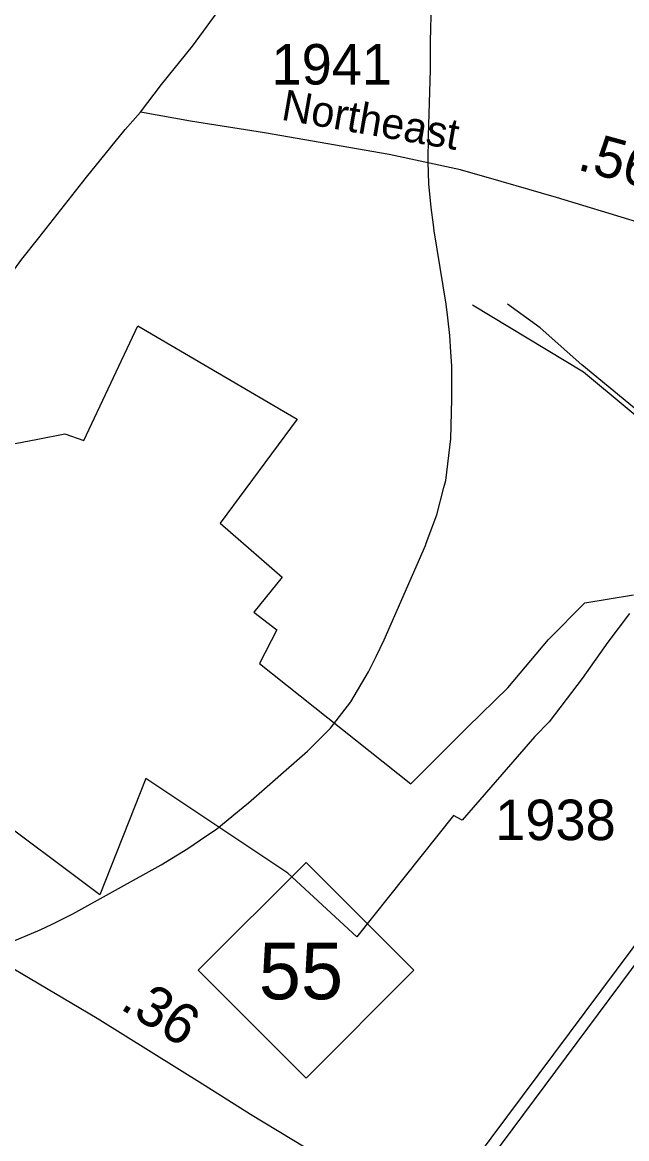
# Model space of a CAD drawing. Extents: x 2206922 to 2357709, y 510027 to 673830.
# Drawn here: x 2280832 to 2282697, y 532331 to 535777 of the extents above; entities that cross this region are included whole.
import ezdxf

# ---------------------------------------------------------------- set-up
doc = ezdxf.new("R2010")
doc.units = 0
for name, color, linetype in [('Exist Boundary Political City Limit New', 7, 'Continuous'), ('Exist Hydrographic Misc Water Feature', 7, 'Continuous'), ('Exist Railroad Mainline', 7, 'Continuous'), ('Exist Road Primary NC Attributed', 7, 'Continuous'), ('Exist Road Primary NC Service Mileage Hundredths English Label', 7, 'Continuous'), ('Exist Road Primary NC Shield CELL', 7, 'Continuous'), ('Exist Road Primary NC Shield Number Label', 7, 'Continuous'), ('Exist Road Primary US Attributed', 7, 'Continuous'), ('Exist Road Secondary Mileage Hundredths English Label', 7, 'Continuous'), ('Exist Road Secondary Type 51 Attributed', 7, 'Continuous'), ('Exist Road Secondary Type 51 Label', 7, 'Continuous'), ('Exist Road Secondary Type 51 Number Label', 7, 'Continuous'), ('Map Preparation Boundary City Limit Buffer Line', 7, 'Continuous')]:
    doc.layers.add(name, color=color, linetype=linetype)

msp = doc.modelspace()

# ---------------------------------------------------------------- linework, layer by layer
at = {"layer": 'Exist Boundary Political City Limit New'}
for points in [[(2280787.8, 534472.9), (2280879.5, 534489.6), (2280963, 534506.3), (2281021.2, 534485.4), (2281188.2, 534840.1), (2281680.2, 534552.2), (2281442.5, 534230.9), (2281634.2, 534064.1), (2281546.8, 533955.6), (2281617.8, 533901.4), (2281563.5, 533797.1), (2282030.5, 533425.8), (2282205.5, 533600.9), (2282330.8, 533721.9), (2282455.8, 533872.1), (2282568.5, 533984.8), (2282718.5, 534009.8)], [(2282706, 533951.4), (2282639.2, 533863.8), (2282560, 533751.1)], [(2282560, 533751.1), (2282457.8, 533617.3), (2282413.2, 533571.7), (2282189, 533313.7), (2282162.5, 533328.2), (2281863.8, 532954.2), (2281651, 533150.4), (2281213.2, 533442.4), (2281071.2, 533083.6), (2280712.8, 533350.6), (2280600.2, 533238), (2280316.5, 532945.9), (2279983, 532524.6), (2281542.5, 531406.4), (2281125.5, 530843.2), (2282080.5, 530839), (2282230.8, 530359.2), (2282818.5, 530313.3)]]:
    msp.add_lwpolyline(points, dxfattribs=at)
at = {"layer": 'Exist Hydrographic Misc Water Feature'}
for p, q in [((2282103, 535133.5), (2282100.7, 535151.8)), ((2282075.9, 534161.8), (2282078.4, 534168.5)), ((2281782.7, 533598.2), (2281846, 533679.3))]:
    msp.add_line(p, q, dxfattribs=at)
for points in [[(2282092.9, 535756.4), (2282093.7, 535798.3), (2282103.8, 535879.1), (2282123.9, 535966.1), (2282139.5, 536015.1)], [(2282092.9, 535756.4), (2282093.7, 535798.3), (2282103.8, 535879.1), (2282123.9, 535966.1), (2282139.5, 536015.1)], [(2282091.9, 535665.2), (2282091.9, 535719.1), (2282092.9, 535756.4)], [(2282091.9, 535665.2), (2282091.9, 535719.1), (2282092.9, 535756.4)], [(2282087, 535277.8), (2282084.9, 535346.1), (2282085.7, 535426), (2282091.9, 535630.6), (2282091.9, 535665.2)], [(2282087, 535277.8), (2282084.9, 535346.1), (2282085.7, 535426), (2282091.9, 535630.6), (2282091.9, 535665.2)], [(2282100.7, 535151.8), (2282093.9, 535204.9), (2282087, 535277.8)], [(2282100.7, 535151.8), (2282093.9, 535204.9), (2282087, 535277.8)], [(2282144.8, 534864.2), (2282140.1, 534906.9), (2282103, 535133.5)], [(2282144.8, 534864.2), (2282140.1, 534906.9), (2282103, 535133.5)], [(2281654.9, 531268.5), (2281831.1, 531202.5), (2282348, 531106.9), (2282888.9, 531128.8), (2283288, 531291.3), (2283609.1, 531684.9), (2283836.1, 532287.1), (2283846.9, 532877.2), (2283761, 533226.5), (2283633.1, 533534.1), (2283346, 533972.8), (2283085, 534263.4), (2282563.9, 534696.9), (2282220.9, 534903.9)], [(2283687, 533384.7), (2283664.6, 533424.5), (2283613.8, 533541.9), (2283536.5, 533683.2), (2283487.7, 533754.7), (2283440.9, 533836.2), (2283364, 533949.4), (2283305.2, 534022.8), (2283206.6, 534127.8), (2283123.5, 534223), (2283044.8, 534304.2), (2282958, 534395.3), (2282863.3, 534474.4), (2282756.7, 534557.3), (2282559.2, 534719.4), (2282430.2, 534834.1), (2282329.5, 534907.1)], [(2282154.8, 534758.1), (2282150.9, 534810.4), (2282144.8, 534864.2)], [(2282154.8, 534758.1), (2282150.9, 534810.4), (2282144.8, 534864.2)], [(2282157.9, 534613.4), (2282157.9, 534716.3), (2282154.8, 534758.1)], [(2282157.9, 534613.4), (2282157.9, 534716.3), (2282154.8, 534758.1)], [(2282133.3, 534340.7), (2282139.1, 534362.4), (2282154.2, 534491.2), (2282157.9, 534613.4)], [(2282133.3, 534340.7), (2282139.1, 534362.4), (2282154.2, 534491.2), (2282157.9, 534613.4)], [(2282078.4, 534168.5), (2282111, 534256.1), (2282133.3, 534340.7)], [(2282078.4, 534168.5), (2282111, 534256.1), (2282133.3, 534340.7)], [(2281923.7, 533819.6), (2281948.8, 533870.8), (2282075.9, 534161.8)], [(2281923.7, 533819.6), (2281948.8, 533870.8), (2282075.9, 534161.8)], [(2281846, 533679.3), (2281900, 533771.7), (2281923.7, 533819.6)], [(2281846, 533679.3), (2281900, 533771.7), (2281923.7, 533819.6)], [(2281513.6, 533353.9), (2281530, 533367.4), (2281711.9, 533526.9), (2281782.7, 533598.2)], [(2281513.6, 533353.9), (2281530, 533367.4), (2281711.9, 533526.9), (2281782.7, 533598.2)], [(2281382, 533252.8), (2281432, 533286.9), (2281513.6, 533353.9)], [(2281382, 533252.8), (2281432, 533286.9), (2281513.6, 533353.9)], [(2280924.1, 532993.3), (2280987.7, 533025), (2281259.8, 533176.2), (2281343, 533226.2), (2281382, 533252.8)], [(2280924.1, 532993.3), (2280987.7, 533025), (2281259.8, 533176.2), (2281343, 533226.2), (2281382, 533252.8)], [(2280161.9, 532846.4), (2280312, 532855.7), (2280435.9, 532869.5), (2280621.9, 532892.8), (2280701, 532907.3), (2280782, 532931.5), (2280887, 532974.9), (2280924.1, 532993.3)], [(2280161.9, 532846.4), (2280312, 532855.7), (2280435.9, 532869.5), (2280621.9, 532892.8), (2280701, 532907.3), (2280782, 532931.5), (2280887, 532974.9), (2280924.1, 532993.3)]]:
    msp.add_lwpolyline(points, dxfattribs=at)
at = {"layer": 'Exist Railroad Mainline'}
msp.add_lwpolyline([(2284110.5, 534734.3), (2283441.2, 533834.1), (2282177.9, 532137), (2282115.6, 532054.8)], dxfattribs=at)
at = {"layer": 'Exist Road Primary NC Attributed'}
msp.add_lwpolyline([(2282085.1, 532073.2), (2281536, 532405.1), (2281396.2, 532494.2), (2281063.1, 532701.5), (2280441.5, 533069), (2280422.4, 533080.2), (2280047.5, 533299.2)], dxfattribs=at)
at = {"layer": 'Exist Road Primary NC Shield CELL'}
msp.add_lwpolyline([(2281374.5, 532850.6), (2281707.5, 533183.6), (2282040.5, 532850.6), (2281707.5, 532517.6)], close=True, dxfattribs=at)
at = {"layer": 'Exist Road Primary US Attributed'}
for points in [[(2281196.6, 535499.5), (2281261.8, 535584.6), (2281356.7, 535703), (2281455.9, 535837.9), (2281496.6, 535905.3), (2281530.9, 535971.4), (2281570.3, 536064.3), (2281607.2, 536174.9), (2281627.4, 536247.6), (2281644, 536341.5), (2281650.4, 536462.3), (2281660.6, 536734.5), (2281668.5, 536883.1), (2281691.1, 537152.6)], [(2280453.1, 534247.1), (2280522.9, 534413.4), (2280566.7, 534513.4), (2280568.6, 534517.7), (2280672.9, 534755.5), (2280731.3, 534892.9), (2280780.9, 534978.1), (2280830.5, 535045.5), (2280882.6, 535111.6), (2281030.1, 535298.6), (2281149.2, 535445.6), (2281196.6, 535499.5)]]:
    msp.add_lwpolyline(points, dxfattribs=at)
at = {"layer": 'Exist Road Secondary Type 51 Attributed'}
for points in [[(2284052.9, 534755.5), (2283961.3, 534789.9), (2283323.2, 534983.2), (2282912.6, 535104), (2282643.2, 535186.7), (2282480.4, 535236.3), (2282310.1, 535285.9), (2282184.3, 535321.5), (2281964.4, 535368.5), (2281579.2, 535436), (2281350.4, 535471.6), (2281196.6, 535499.5)], [(2282085.1, 532073.2), (2283004.5, 533304.3), (2283663.4, 534229.8), (2283890.3, 534527.7), (2284052.9, 534755.5)]]:
    msp.add_lwpolyline(points, dxfattribs=at)
at = {"layer": 'Map Preparation Boundary City Limit Buffer Line'}
for points in [[(2280787.8, 534472.9), (2280879.5, 534489.6), (2280963, 534506.3), (2281021.2, 534485.4), (2281188.2, 534840.1), (2281680.2, 534552.2), (2281442.5, 534230.9), (2281634.2, 534064.1), (2281546.8, 533955.6), (2281617.8, 533901.4), (2281563.5, 533797.1), (2282030.5, 533425.8), (2282205.5, 533600.9), (2282330.8, 533721.9), (2282455.8, 533872.1), (2282568.5, 533984.8), (2282718.5, 534009.8)], [(2282706, 533951.4), (2282639.2, 533863.8), (2282560, 533751.1)], [(2282560, 533751.1), (2282457.8, 533617.3), (2282413.2, 533571.7), (2282189, 533313.7), (2282162.5, 533328.2), (2281863.8, 532954.2), (2281651, 533150.4), (2281213.2, 533442.4), (2281071.2, 533083.6), (2280712.8, 533350.6), (2280600.2, 533238), (2280316.5, 532945.9), (2279983, 532524.6), (2281542.5, 531406.4), (2281125.5, 530843.2), (2282080.5, 530839), (2282230.8, 530359.2), (2282818.5, 530313.3)]]:
    msp.add_lwpolyline(points, dxfattribs=at)

# ---------------------------------------------------------------- texts
at = {"layer": 'Exist Road Primary NC Service Mileage Hundredths English Label'}
msp.add_text('.36', height=125, rotation=328.0987, dxfattribs=at).set_placement((2281129.6, 532733.7))
at = {"layer": 'Exist Road Primary NC Shield Number Label'}
msp.add_text('55', height=175, dxfattribs=at).set_placement((2281561.6, 532760.9))
at = {"layer": 'Exist Road Secondary Mileage Hundredths English Label'}
msp.add_text('.56', height=125, rotation=344.5967, dxfattribs=at).set_placement((2282541.4, 535323.2))
at = {"layer": 'Exist Road Secondary Type 51 Label'}
msp.add_text('Northeast', height=95, rotation=350.1725, dxfattribs=at).set_placement((2281627.9, 535476.6))
at = {"layer": 'Exist Road Secondary Type 51 Number Label'}
for s, p in [('1941', (2281601, 535584.8)), ('1938', (2282291.5, 533252.3))]:
    msp.add_text(s, height=125, dxfattribs=at).set_placement(p)

doc.saveas('drawing.dxf')
